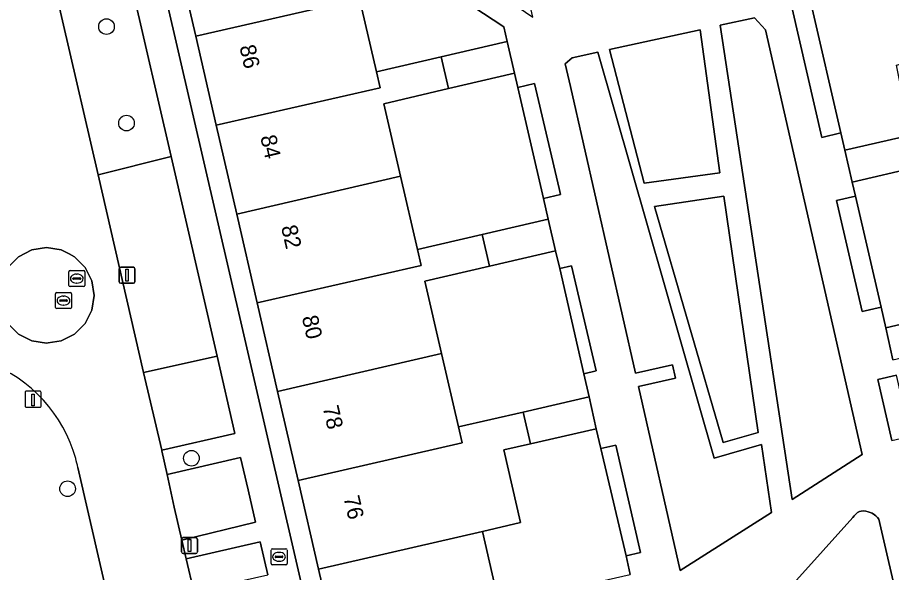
# Model space of a CAD drawing. Extents: x 156412 to 157779, y 382335 to 383768.
# Drawn here: x 156831.2 to 156885.9, y 383270.6 to 383305.3 of the extents above; entities that cross this region are included whole.
import ezdxf

# ---------------------------------------------------------------- set-up
doc = ezdxf.new("R2010")
doc.units = 0
for name, color, linetype in [('IMGEO_Berm_groen', 7, 'Continuous'), ('IMGEO_Boom', 7, 'Continuous'), ('IMGEO_Brandkraan', 7, 'Continuous'), ('IMGEO_Erf', 7, 'Continuous'), ('IMGEO_Lichtmast', 7, 'Continuous'), ('IMGEO_Paal', 7, 'Continuous'), ('IMGEO_Pand', 7, 'Continuous'), ('IMGEO_Pand_nummerreeks', 7, 'Continuous'), ('IMGEO_Parkeervlak_open', 7, 'Continuous'), ('IMGEO_Rijbaan_lokaal_gesloten', 7, 'Continuous'), ('IMGEO_Rijbaan_lokaal_open', 7, 'Continuous'), ('IMGEO_Rioolput', 7, 'Continuous'), ('IMGEO_Voetpad_open', 7, 'Continuous')]:
    doc.layers.add(name, color=color, linetype=linetype)

msp = doc.modelspace()

# ---------------------------------------------------------------- linework, layer by layer
at = {"layer": 'IMGEO_Berm_groen'}
msp.add_lwpolyline([(156840.803, 383296.604), (156836.248, 383295.461), (156839.075, 383283.093), (156843.681, 383284.129)], close=True, dxfattribs=at)
msp.add_lwpolyline([(156846.171, 383228.597), (156845.424, 383231.859), (156841.237, 383250), (156834.967, 383277.158)], dxfattribs=at)
for centre, radius, start, end in [((156826.273, 383275.375), 8.876, 15.3118, 69.7464), ((156827.142, 383275.585), 7.982, 11.3633, 15.5045)]:
    msp.add_arc(centre, radius, start, end, dxfattribs=at)
at = {"layer": 'IMGEO_Boom'}
for centre in [(156836.761, 383304.735), (156838.014, 383298.702), (156842.081, 383277.737), (156834.325, 383275.829)]:
    msp.add_circle(centre, 0.489, dxfattribs=at)
at = {"layer": 'IMGEO_Brandkraan'}
for p, q in [((156847.065, 383271.147), (156847.065, 383271.999)), ((156847.14, 383272.073), (156847.992, 383272.073)), ((156847.324, 383271.567), (156847.324, 383271.579)), ((156847.367, 383271.616), (156847.765, 383271.616)), ((156847.553, 383271.853), (156847.578, 383271.853)), ((156847.808, 383271.579), (156847.808, 383271.567)), ((156848.066, 383271.999), (156848.066, 383271.147)), ((156847.992, 383271.073), (156847.14, 383271.073)), ((156847.762, 383271.53), (156847.364, 383271.53)), ((156847.576, 383271.293), (156847.551, 383271.293))]:
    msp.add_line(p, q, dxfattribs=at)
for points in [[(156847.065, 383271.147), (156847.065, 383271.999)], [(156847.14, 383272.073), (156847.992, 383272.073)], [(156848.066, 383271.999), (156848.066, 383271.147)], [(156847.992, 383271.073), (156847.14, 383271.073)]]:
    msp.add_lwpolyline(points, dxfattribs=at)
for centre, radius, start, end in [((156847.142, 383271.997), 0.0765, 91.552, 178.448), ((156847.142, 383271.997), 0.0765, 91.552, 178.448), ((156847.364, 383271.576), 0.0403, 85.8775, 175.7526), ((156847.769, 383271.578), 0.0386, 1.7309, 96.639), ((156847.99, 383271.997), 0.0765, 1.552, 88.448), ((156847.99, 383271.997), 0.0765, 1.552, 88.448), ((156847.142, 383271.149), 0.0765, 181.552, 268.448), ((156847.142, 383271.149), 0.0765, 181.552, 268.448), ((156847.361, 383271.566), 0.0366, 178.938, 274.7102), ((156847.765, 383271.573), 0.043, 264.8664, 352.4533), ((156847.99, 383271.149), 0.0765, 271.552, 358.448), ((156847.99, 383271.149), 0.0765, 271.552, 358.448)]:
    msp.add_arc(centre, radius, start, end, dxfattribs=at)
for centre, major_axis, ratio, start_param, end_param in [((156847.552, 383271.573), (-0.387, 0.002), 0.722429, 4.712389, 7.853982), ((156847.577, 383271.573), (-0.39, 0.002), 0.717154, 1.570796, 4.712389)]:
    msp.add_ellipse(centre, major_axis=major_axis, ratio=ratio, start_param=start_param, end_param=end_param, dxfattribs=at)
at = {"layer": 'IMGEO_Erf'}
for points in [[(156892.726, 383333.279), (156837.266, 383320.457), (156850.109, 383264.907)], [(156851.327, 383265.244), (156850.043, 383270.803), (156848.762, 383276.348), (156847.478, 383281.909), (156846.194, 383287.466), (156844.912, 383293.015), (156843.629, 383298.569), (156842.345, 383304.132), (156840.858, 383310.569), (156840.164, 383313.571), (156838.789, 383319.524), (156844.872, 383320.932), (156850.573, 383322.252), (156853.623, 383322.958), (156860.06, 383324.448), (156866.466, 383325.93), (156872.921, 383327.425)], [(156899.693, 383210.94), (156885.116, 383273.929), (156885.025, 383274.036), (156884.929, 383274.136), (156884.854, 383274.201), (156884.707, 383274.295), (156884.58, 383274.352), (156884.45, 383274.395), (156884.303, 383274.428), (156884.16, 383274.444), (156884.022, 383274.437), (156883.916, 383274.411), (156883.778, 383274.336), (156883.674, 383274.246), (156883.576, 383274.141), (156883.481, 383274.028), (156874.57, 383264.128)]]:
    msp.add_lwpolyline(points, dxfattribs=at)
for points in [[(156863.453, 383305.324), (156862.35, 383310.112), (156861.459, 383313.981), (156854.66, 383312.414), (156855.853, 383307.253), (156852.605, 383306.503), (156853.668, 383301.898), (156857.718, 383302.848), (156861.841, 383303.815), (156861.632, 383304.715), (156857.147, 383307.677), (156856.559, 383310.033)], [(156889.065, 383307.986), (156884.998, 383307.067), (156880.879, 383306.136), (156882.739, 383298.083), (156882.987, 383297.007), (156887.107, 383297.949), (156886.222, 383302.322), (156890.118, 383303.432)], [(156880.879, 383306.136), (156879.689, 383305.867), (156881.547, 383297.808), (156882.739, 383298.083)], [(156878.02, 383304.531), (156877.339, 383305.29), (156875.187, 383304.819), (156879.685, 383275.168), (156884.079, 383277.963)], [(156873.931, 383304.544), (156868.264, 383303.304), (156870.425, 383294.952), (156875.153, 383295.599)], [(156867.519, 383303.141), (156865.917, 383302.791), (156865.489, 383302.4), (156865.811, 383300.981), (156869.874, 383283.059), (156872.197, 383283.586), (156872.386, 383282.755), (156870.062, 383282.228), (156872.674, 383270.707), (156878.395, 383274.347), (156877.773, 383278.603), (156874.815, 383277.753)], [(156862.511, 383300.937), (156862.302, 383301.83), (156858.176, 383300.862), (156854.126, 383299.912), (156855.174, 383295.375), (156856.233, 383290.788), (156860.284, 383291.733), (156864.424, 383292.699), (156864.13, 383293.982)], [(156862.511, 383300.937), (156864.13, 383293.982), (156865.185, 383294.23), (156865.098, 383294.602), (156863.554, 383301.182)], [(156892.683, 383292.345), (156891.631, 383296.893), (156887.567, 383295.961), (156883.446, 383295.016), (156883.651, 383294.126), (156885.258, 383287.183), (156885.556, 383285.893), (156889.675, 383286.846), (156893.738, 383287.785)], [(156875.419, 383294.13), (156871.083, 383293.482), (156875.382, 383278.72), (156877.558, 383279.353)], [(156883.651, 383294.126), (156882.463, 383293.851), (156884.069, 383286.908), (156885.258, 383287.183)], [(156865.138, 383289.598), (156864.877, 383290.722), (156860.739, 383289.762), (156856.687, 383288.821), (156857.735, 383284.28), (156858.793, 383279.697), (156862.847, 383280.63), (156866.978, 383281.581), (156866.655, 383283.023)], [(156865.138, 383289.598), (156866.655, 383283.023), (156867.411, 383283.199), (156865.886, 383289.771)], [(156886.222, 383282.929), (156885.057, 383282.659), (156885.942, 383278.855), (156887.106, 383279.126)], [(156867.71, 383278.341), (156867.424, 383279.587), (156863.307, 383278.642), (156861.631, 383278.257), (156862.675, 383273.71), (156860.302, 383273.164), (156861.356, 383268.597), (156865.411, 383269.527), (156869.553, 383270.476), (156869.295, 383271.634)], [(156867.71, 383278.341), (156869.295, 383271.634), (156870.202, 383271.842), (156868.66, 383278.559)]]:
    msp.add_lwpolyline(points, close=True, dxfattribs=at)
at = {"layer": 'IMGEO_Lichtmast'}
for p, q in [((156837.653, 383289.681), (156838.443, 383289.681)), ((156838.443, 383289.681), (156837.653, 383289.681)), ((156837.553, 383288.781), (156837.553, 383289.581)), ((156837.553, 383289.581), (156837.553, 383288.781)), ((156838.543, 383289.581), (156838.543, 383288.781)), ((156838.543, 383288.781), (156838.543, 383289.581)), ((156838.443, 383288.681), (156837.653, 383288.681)), ((156837.653, 383288.681), (156838.443, 383288.681)), ((156841.462, 383271.875), (156841.462, 383272.675)), ((156841.462, 383272.675), (156841.462, 383271.875)), ((156841.562, 383272.775), (156842.352, 383272.775)), ((156842.352, 383272.775), (156841.562, 383272.775)), ((156842.452, 383272.675), (156842.452, 383271.875)), ((156842.452, 383271.875), (156842.452, 383272.675)), ((156842.352, 383271.775), (156841.562, 383271.775)), ((156841.562, 383271.775), (156842.352, 383271.775))]:
    msp.add_line(p, q, dxfattribs=at)
for points in [[(156837.973, 383289.556), (156838.123, 383289.556), (156838.123, 383288.806), (156837.973, 383288.806), (156837.973, 383289.556)], [(156841.882, 383272.65), (156842.032, 383272.65), (156842.032, 383271.9), (156841.882, 383271.9), (156841.882, 383272.65)]]:
    msp.add_lwpolyline(points, dxfattribs=at)
for centre, start, end in [((156837.653, 383289.581), 90, 180), ((156837.653, 383289.581), 90, 180), ((156838.443, 383289.581), 0, 90), ((156838.443, 383289.581), 360, 90), ((156837.653, 383288.781), 180, 270), ((156837.653, 383288.781), 180, 270), ((156838.443, 383288.781), 270, 0), ((156838.443, 383288.781), 270, 0), ((156841.562, 383272.675), 90, 180), ((156841.562, 383272.675), 90, 180), ((156842.352, 383272.675), 0, 90), ((156842.352, 383272.675), 360, 90), ((156841.562, 383271.875), 180, 270), ((156841.562, 383271.875), 180, 270), ((156842.352, 383271.875), 270, 0), ((156842.352, 383271.875), 270, 0)]:
    msp.add_arc(centre, 0.1, start, end, dxfattribs=at)
at = {"layer": 'IMGEO_Paal'}
for p, q in [((156831.668, 383281.851), (156831.668, 383281.01)), ((156831.668, 383281.851), (156831.668, 383281.01)), ((156832.584, 383281.935), (156831.743, 383281.935)), ((156832.584, 383281.935), (156831.743, 383281.935)), ((156832.668, 383281.019), (156832.668, 383281.86)), ((156832.668, 383281.019), (156832.668, 383281.86)), ((156831.752, 383280.935), (156832.593, 383280.935)), ((156831.752, 383280.935), (156832.593, 383280.935))]:
    msp.add_line(p, q, dxfattribs=at)
msp.add_lwpolyline([(156832.083, 383281.748), (156832.243, 383281.748), (156832.243, 383281.015), (156832.083, 383281.015), (156832.083, 383281.748)], dxfattribs=at)
for centre, start, end in [((156831.746, 383281.857), 92.4484, 184.2845), ((156831.746, 383281.857), 92.4484, 184.2845), ((156832.59, 383281.857), 2.4484, 94.2845), ((156832.59, 383281.857), 2.4484, 94.2845), ((156831.746, 383281.013), 182.4484, 274.2845), ((156831.746, 383281.013), 182.4484, 274.2845), ((156832.59, 383281.013), 272.4484, 4.2845), ((156832.59, 383281.013), 272.4484, 4.2845)]:
    msp.add_arc(centre, 0.0779, start, end, dxfattribs=at)
at = {"layer": 'IMGEO_Pand'}
for points in [[(156854.66, 383312.414), (156853.146, 383312.065), (156852.187, 383316.221), (156846.265, 383314.883), (156846.936, 383311.97), (156840.858, 383310.569), (156842.345, 383304.132), (156852.605, 383306.503), (156855.853, 383307.253)], [(156853.668, 383301.898), (156852.605, 383306.503), (156842.345, 383304.132), (156843.629, 383298.569), (156853.897, 383300.905)], [(156857.718, 383302.848), (156858.176, 383300.862), (156862.302, 383301.83), (156861.841, 383303.815)], [(156855.174, 383295.375), (156854.126, 383299.912), (156858.176, 383300.862), (156857.718, 383302.848), (156853.668, 383301.898), (156853.897, 383300.905), (156843.629, 383298.569), (156844.912, 383293.015)], [(156887.567, 383295.961), (156887.107, 383297.949), (156882.987, 383297.007), (156883.446, 383295.016)], [(156855.174, 383295.375), (156844.912, 383293.015), (156846.194, 383287.466), (156856.462, 383289.795), (156856.233, 383290.788)], [(156860.739, 383289.762), (156864.877, 383290.722), (156864.424, 383292.699), (156860.284, 383291.733)], [(156847.478, 383281.909), (156857.735, 383284.28), (156856.687, 383288.821), (156860.739, 383289.762), (156860.284, 383291.733), (156856.233, 383290.788), (156856.462, 383289.795), (156846.194, 383287.466)], [(156889.675, 383286.846), (156885.556, 383285.893), (156886.004, 383283.898), (156890.135, 383284.857)], [(156847.478, 383281.909), (156848.762, 383276.348), (156859.023, 383278.704), (156858.793, 383279.697), (156857.735, 383284.28)], [(156863.307, 383278.642), (156867.424, 383279.587), (156866.978, 383281.581), (156862.847, 383280.63)], [(156863.307, 383278.642), (156862.847, 383280.63), (156858.793, 383279.697), (156859.023, 383278.704), (156848.762, 383276.348), (156850.043, 383270.803), (156860.302, 383273.164), (156862.675, 383273.71), (156861.631, 383278.257)], [(156861.356, 383268.597), (156860.302, 383273.164), (156850.043, 383270.803), (156851.327, 383265.244), (156861.585, 383267.603)]]:
    msp.add_lwpolyline(points, close=True, dxfattribs=at)
at = {"layer": 'IMGEO_Parkeervlak_open'}
msp.add_lwpolyline([(156831.782, 383314.759), (156836.248, 383295.461), (156840.803, 383296.604), (156835.925, 383317.726), (156831.56, 383316.717)], dxfattribs=at)
for points in [[(156843.681, 383284.129), (156839.075, 383283.093), (156840.218, 383278.247), (156844.799, 383279.277)], [(156845.632, 383275.759), (156845.152, 383277.787), (156840.555, 383276.714), (156841.004, 383274.668), (156841.477, 383272.623), (156846.099, 383273.731)], [(156846.38, 383272.51), (156841.748, 383271.455), (156842.221, 383269.41), (156846.857, 383270.44)]]:
    msp.add_lwpolyline(points, close=True, dxfattribs=at)
at = {"layer": 'IMGEO_Rijbaan_lokaal_gesloten'}
for points in [[(156841.004, 383274.668), (156840.555, 383276.714), (156840.23, 383278.197), (156840.218, 383278.247), (156839.075, 383283.093), (156836.248, 383295.461), (156831.782, 383314.759)], [(156834.967, 383277.158), (156841.237, 383250), (156845.424, 383231.859), (156846.171, 383228.597)], [(156850.078, 383211.298), (156854.894, 383213.131), (156855.288, 383213.281), (156854.794, 383215.177), (156851.854, 383227.862), (156851.401, 383229.749), (156850.545, 383233.441), (156849.407, 383238.36), (156849.175, 383239.358), (156847.493, 383246.63), (156847.165, 383248.046), (156846.713, 383250), (156845.468, 383255.381), (156845.238, 383256.373), (156842.778, 383267.004), (156842.221, 383269.41), (156841.748, 383271.455), (156841.477, 383272.623), (156841.004, 383274.668)]]:
    msp.add_lwpolyline(points, dxfattribs=at)
msp.add_lwpolyline([(156834.76, 383285.501), (156833.926, 383285.077), (156833.111, 383284.947), (156833.002, 383284.93), (156832.078, 383285.077), (156831.244, 383285.501), (156830.583, 383286.163), (156830.158, 383286.997), (156830.012, 383287.921), (156830.158, 383288.845), (156830.556, 383289.626), (156830.583, 383289.679), (156831.244, 383290.34), (156832.078, 383290.765), (156833.002, 383290.911), (156833.926, 383290.765), (156834.418, 383290.514), (156834.76, 383290.34), (156835.421, 383289.679), (156835.846, 383288.845), (156835.993, 383287.921), (156835.846, 383286.997), (156835.421, 383286.163)], close=True, dxfattribs=at)
for centre, radius, start, end in [((156826.273, 383275.375), 8.876, 15.3118, 69.7464), ((156827.142, 383275.585), 7.982, 11.3633, 15.5045)]:
    msp.add_arc(centre, radius, start, end, dxfattribs=at)
at = {"layer": 'IMGEO_Rijbaan_lokaal_open'}
msp.add_lwpolyline([(156834.418, 383290.514), (156833.926, 383290.765), (156833.002, 383290.911), (156832.078, 383290.765), (156831.244, 383290.34), (156830.583, 383289.679), (156830.556, 383289.626), (156830.158, 383288.845), (156830.012, 383287.921), (156830.158, 383286.997), (156830.583, 383286.163), (156831.244, 383285.501), (156832.078, 383285.077), (156833.002, 383284.93), (156833.111, 383284.947), (156833.926, 383285.077), (156834.76, 383285.501), (156835.421, 383286.163), (156835.846, 383286.997), (156835.993, 383287.921), (156835.846, 383288.845), (156835.421, 383289.679), (156834.76, 383290.34)], close=True, dxfattribs=at)
at = {"layer": 'IMGEO_Rioolput'}
for p, q in [((156834.402, 383288.548), (156834.402, 383289.4)), ((156834.477, 383289.474), (156835.329, 383289.474)), ((156834.89, 383289.254), (156834.915, 383289.254)), ((156835.403, 383289.4), (156835.403, 383288.548)), ((156834.661, 383288.968), (156834.661, 383288.98)), ((156835.099, 383288.931), (156834.701, 383288.931)), ((156834.704, 383289.017), (156835.102, 383289.017)), ((156834.913, 383288.694), (156834.888, 383288.694)), ((156835.145, 383288.98), (156835.145, 383288.968)), ((156833.568, 383287.175), (156833.568, 383288.027)), ((156833.643, 383288.101), (156834.495, 383288.101)), ((156835.329, 383288.474), (156834.477, 383288.474)), ((156834.569, 383288.027), (156834.569, 383287.175)), ((156833.827, 383287.595), (156833.827, 383287.607)), ((156834.265, 383287.558), (156833.867, 383287.558)), ((156833.87, 383287.644), (156834.268, 383287.644)), ((156834.056, 383287.881), (156834.081, 383287.881)), ((156834.311, 383287.607), (156834.311, 383287.595)), ((156834.495, 383287.101), (156833.643, 383287.101)), ((156834.079, 383287.321), (156834.054, 383287.321))]:
    msp.add_line(p, q, dxfattribs=at)
for points in [[(156834.402, 383288.548), (156834.402, 383289.4)], [(156834.477, 383289.474), (156835.329, 383289.474)], [(156835.403, 383289.4), (156835.403, 383288.548)], [(156833.568, 383287.175), (156833.568, 383288.027)], [(156833.643, 383288.101), (156834.495, 383288.101)], [(156835.329, 383288.474), (156834.477, 383288.474)], [(156834.569, 383288.027), (156834.569, 383287.175)], [(156834.495, 383287.101), (156833.643, 383287.101)]]:
    msp.add_lwpolyline(points, dxfattribs=at)
for centre, radius, start, end in [((156834.479, 383289.398), 0.0765, 91.552, 178.448), ((156834.479, 383289.398), 0.0765, 91.552, 178.448), ((156835.327, 383289.398), 0.0765, 1.552, 88.448), ((156835.327, 383289.398), 0.0765, 1.552, 88.448), ((156834.479, 383288.55), 0.0765, 181.552, 268.448), ((156834.479, 383288.55), 0.0765, 181.552, 268.448), ((156834.701, 383288.977), 0.0403, 85.8775, 175.7526), ((156834.698, 383288.967), 0.0366, 178.938, 274.7102), ((156835.102, 383288.974), 0.043, 264.8664, 352.4533), ((156835.106, 383288.979), 0.0386, 1.7309, 96.639), ((156835.327, 383288.55), 0.0765, 271.552, 358.448), ((156835.327, 383288.55), 0.0765, 271.552, 358.448), ((156833.645, 383288.025), 0.0765, 91.552, 178.448), ((156833.645, 383288.025), 0.0765, 91.552, 178.448), ((156834.493, 383288.025), 0.0765, 1.552, 88.448), ((156834.493, 383288.025), 0.0765, 1.552, 88.448), ((156833.867, 383287.604), 0.0403, 85.8775, 175.7526), ((156833.864, 383287.594), 0.0366, 178.938, 274.7102), ((156834.268, 383287.601), 0.043, 264.8664, 352.4533), ((156834.272, 383287.606), 0.0386, 1.7309, 96.639), ((156833.645, 383287.177), 0.0765, 181.552, 268.448), ((156833.645, 383287.177), 0.0765, 181.552, 268.448), ((156834.493, 383287.177), 0.0765, 271.552, 358.448), ((156834.493, 383287.177), 0.0765, 271.552, 358.448)]:
    msp.add_arc(centre, radius, start, end, dxfattribs=at)
for centre, major_axis, ratio, start_param, end_param in [((156834.889, 383288.974), (-0.387, 0.002), 0.722429, 4.712389, 7.853982), ((156834.914, 383288.974), (-0.39, 0.002), 0.717154, 1.570796, 4.712389), ((156834.055, 383287.601), (-0.387, 0.002), 0.722429, 4.712389, 7.853982), ((156834.08, 383287.601), (-0.39, 0.002), 0.717154, 1.570796, 4.712389)]:
    msp.add_ellipse(centre, major_axis=major_axis, ratio=ratio, start_param=start_param, end_param=end_param, dxfattribs=at)
at = {"layer": 'IMGEO_Voetpad_open'}
for points in [[(156850.109, 383264.907), (156837.266, 383320.457), (156836.789, 383322.376), (156835.26, 383321.996), (156834.94, 383321.873), (156835.38, 383320.021), (156835.925, 383317.726), (156840.803, 383296.604), (156843.681, 383284.129), (156844.799, 383279.277), (156840.218, 383278.247), (156840.23, 383278.197), (156840.555, 383276.714), (156845.152, 383277.787), (156845.632, 383275.759), (156846.099, 383273.731), (156841.477, 383272.623), (156841.748, 383271.455), (156846.38, 383272.51), (156846.857, 383270.44)], [(156857.147, 383307.677), (156861.632, 383304.715), (156861.841, 383303.815), (156862.302, 383301.83), (156862.511, 383300.937), (156863.554, 383301.182), (156865.098, 383294.602), (156865.185, 383294.23), (156864.13, 383293.982), (156864.424, 383292.699), (156864.877, 383290.722), (156865.138, 383289.598), (156865.886, 383289.771), (156867.411, 383283.199), (156866.655, 383283.023), (156866.978, 383281.581), (156867.424, 383279.587), (156867.71, 383278.341), (156868.66, 383278.559), (156870.202, 383271.842), (156869.295, 383271.634), (156869.553, 383270.476)], [(156886.004, 383283.898), (156885.556, 383285.893), (156885.258, 383287.183), (156884.069, 383286.908), (156882.463, 383293.851), (156883.651, 383294.126), (156883.446, 383295.016), (156882.987, 383297.007), (156882.739, 383298.083), (156881.547, 383297.808), (156879.689, 383305.867)], [(156885.942, 383278.855), (156885.057, 383282.659), (156886.222, 383282.929)], [(156874.57, 383264.128), (156883.481, 383274.028), (156883.576, 383274.141), (156883.674, 383274.246), (156883.778, 383274.336), (156883.916, 383274.411), (156884.022, 383274.437), (156884.16, 383274.444), (156884.303, 383274.428), (156884.45, 383274.395), (156884.58, 383274.352), (156884.707, 383274.295), (156884.854, 383274.201), (156884.929, 383274.136), (156885.025, 383274.036), (156885.116, 383273.929), (156899.693, 383210.94)]]:
    msp.add_lwpolyline(points, dxfattribs=at)
for points in [[(156875.187, 383304.819), (156877.339, 383305.29), (156878.02, 383304.531), (156884.079, 383277.963), (156879.685, 383275.168)], [(156870.425, 383294.952), (156868.264, 383303.304), (156873.931, 383304.544), (156875.153, 383295.599)], [(156878.395, 383274.347), (156872.674, 383270.707), (156870.062, 383282.228), (156872.386, 383282.755), (156872.197, 383283.586), (156869.874, 383283.059), (156865.811, 383300.981), (156865.489, 383302.4), (156865.917, 383302.791), (156867.519, 383303.141), (156874.815, 383277.753), (156877.773, 383278.603)], [(156875.382, 383278.72), (156871.083, 383293.482), (156875.419, 383294.13), (156877.558, 383279.353)]]:
    msp.add_lwpolyline(points, close=True, dxfattribs=at)

# ---------------------------------------------------------------- texts
at = {"layer": 'IMGEO_Pand_nummerreeks'}
for s, rotation, p in [('86', 283.0068, (156845.081, 383303.482)), ('84', 283.0068, (156846.384, 383297.843)), ('82', 283.0068, (156847.686, 383292.206)), ('80', 283.0068, (156848.989, 383286.56)), ('78', 283.0068, (156850.292, 383280.921)), ('76', 283.0059, (156851.595, 383275.283))]:
    msp.add_text(s, height=1, rotation=rotation, dxfattribs=at).set_placement(p)

doc.saveas('drawing.dxf')
